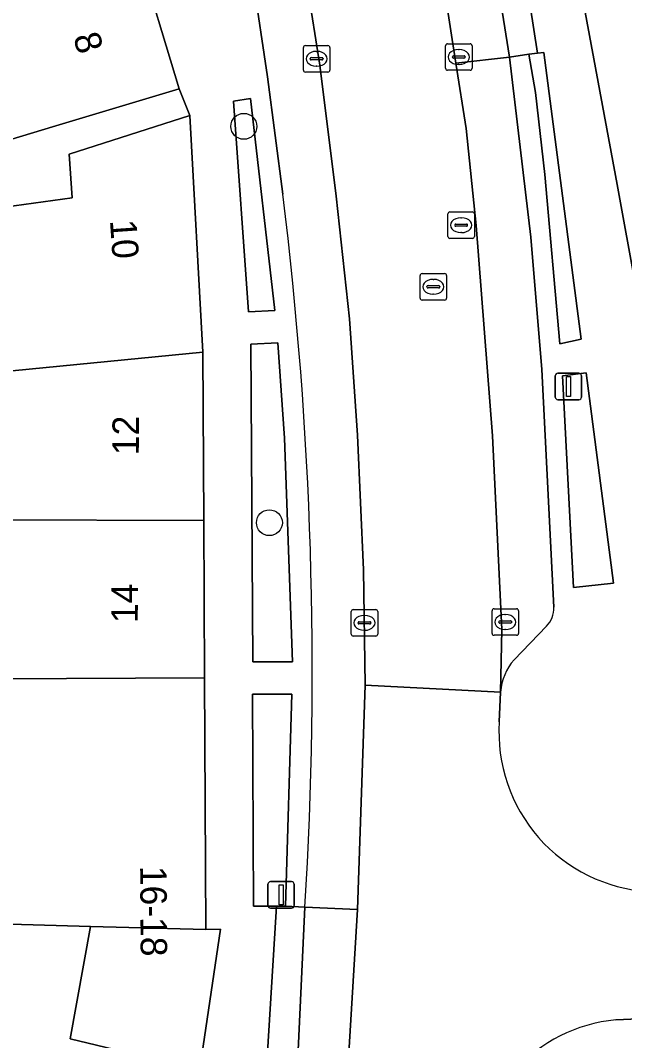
# Model space of a CAD drawing. Extents: x 163008 to 163854, y 382777 to 383982.
# Drawn here: x 163417.22 to 163440.02, y 383570.7 to 383609.19 of the extents above; entities that cross this region are included whole.
import ezdxf

# ---------------------------------------------------------------- set-up
doc = ezdxf.new("R2010")
doc.units = 0
for name, color, linetype in [('IMGEO_Boom', 7, 'Continuous'), ('IMGEO_Erf', 7, 'Continuous'), ('IMGEO_Groenvoorziening', 7, 'Continuous'), ('IMGEO_Haag', 7, 'Continuous'), ('IMGEO_Kolk', 7, 'Continuous'), ('IMGEO_Lichtmast', 7, 'Continuous'), ('IMGEO_Pand', 7, 'Continuous'), ('IMGEO_Pand_nummerreeks', 7, 'Continuous'), ('IMGEO_Parkeervlak_open', 7, 'Continuous'), ('IMGEO_Rijbaan_lokaal_gesloten', 7, 'Continuous'), ('IMGEO_Rioolput', 7, 'Continuous'), ('IMGEO_Voetpad_open', 7, 'Continuous')]:
    doc.layers.add(name, color=color, linetype=linetype)

msp = doc.modelspace()

# ---------------------------------------------------------------- linework, layer by layer
at = {"layer": 'IMGEO_Boom'}
for centre in [(163425.648, 383605.195), (163426.613, 383590.241)]:
    msp.add_circle(centre, 0.489, dxfattribs=at)
at = {"layer": 'IMGEO_Erf'}
for points in [[(163415.152, 383601.946), (163419.177, 383602.504), (163419.06, 383604.149), (163423.61, 383605.602), (163423.213, 383606.615), (163418.427, 383605.171), (163415.217, 383604.203)], [(163417.063, 383536.698), (163418.746, 383538.412), (163420.234, 383542.028), (163423.966, 383569.475), (163424.77, 383574.908), (163424.217, 383574.898), (163419.859, 383575.009), (163419.099, 383570.773), (163422.073, 383570.055), (163420.79, 383564.56), (163419.57, 383559.33), (163418.345, 383554.08), (163417.117, 383548.822)]]:
    msp.add_lwpolyline(points, dxfattribs=at)
at = {"layer": 'IMGEO_Groenvoorziening'}
for points in [[(163436.403, 383607.917), (163436.661, 383606.478), (163437.004, 383603.381), (163437.571, 383596.989), (163438.385, 383597.168), (163436.968, 383607.988), (163436.725, 383607.962)], [(163426.819, 383598.243), (163425.898, 383606.246), (163425.265, 383606.146), (163425.825, 383598.2)], [(163427.188, 383593.432), (163426.937, 383597.023), (163425.915, 383596.973), (163425.992, 383584.996), (163427.484, 383584.994)], [(163439.599, 383587.956), (163438.562, 383595.9), (163437.67, 383595.778), (163438.091, 383587.801)], [(163427.225, 383575.767), (163427.466, 383583.777), (163425.97, 383583.767), (163426.011, 383575.773), (163426.884, 383575.775)]]:
    msp.add_lwpolyline(points, close=True, dxfattribs=at)
at = {"layer": 'IMGEO_Haag'}
for points in [[(163436.403, 383607.917), (163436.661, 383606.478), (163437.004, 383603.381), (163437.571, 383596.989), (163438.385, 383597.168), (163436.968, 383607.988), (163436.725, 383607.962)], [(163426.819, 383598.243), (163425.898, 383606.246), (163425.265, 383606.146), (163425.825, 383598.2)], [(163427.188, 383593.432), (163426.937, 383597.023), (163425.915, 383596.973), (163425.992, 383584.996), (163427.484, 383584.994)], [(163439.599, 383587.956), (163438.562, 383595.9), (163437.67, 383595.778), (163438.091, 383587.801)], [(163427.225, 383575.767), (163427.466, 383583.777), (163425.97, 383583.767), (163426.011, 383575.773), (163426.884, 383575.775)]]:
    msp.add_lwpolyline(points, close=True, dxfattribs=at)
at = {"layer": 'IMGEO_Kolk'}
for p, q in [((163427.896, 383607.319), (163427.896, 383608.171)), ((163427.971, 383608.245), (163428.823, 383608.245)), ((163428.897, 383608.171), (163428.897, 383607.319)), ((163433.261, 383607.385), (163433.261, 383608.237)), ((163433.336, 383608.311), (163434.188, 383608.311)), ((163434.262, 383608.237), (163434.262, 383607.385)), ((163428.198, 383607.788), (163428.596, 383607.788)), ((163428.384, 383608.025), (163428.409, 383608.025)), ((163433.52, 383607.805), (163433.52, 383607.817)), ((163433.958, 383607.768), (163433.56, 383607.768)), ((163433.563, 383607.854), (163433.961, 383607.854)), ((163433.749, 383608.091), (163433.774, 383608.091)), ((163434.004, 383607.817), (163434.004, 383607.805)), ((163428.155, 383607.739), (163428.155, 383607.751)), ((163428.593, 383607.702), (163428.195, 383607.702)), ((163428.407, 383607.465), (163428.382, 383607.465)), ((163428.639, 383607.751), (163428.639, 383607.739)), ((163433.772, 383607.531), (163433.747, 383607.531)), ((163428.823, 383607.245), (163427.971, 383607.245)), ((163434.188, 383607.311), (163433.336, 383607.311)), ((163435.09, 383586.992), (163435.942, 383586.992)), ((163429.699, 383586.036), (163429.699, 383586.888)), ((163429.774, 383586.962), (163430.626, 383586.962)), ((163430.187, 383586.742), (163430.212, 383586.742)), ((163430.7, 383586.888), (163430.7, 383586.036)), ((163435.015, 383586.066), (163435.015, 383586.918)), ((163435.503, 383586.772), (163435.528, 383586.772)), ((163436.016, 383586.918), (163436.016, 383586.066)), ((163429.958, 383586.456), (163429.958, 383586.468)), ((163430.396, 383586.419), (163429.998, 383586.419)), ((163430.001, 383586.505), (163430.399, 383586.505)), ((163430.442, 383586.468), (163430.442, 383586.456)), ((163435.274, 383586.486), (163435.274, 383586.498)), ((163435.712, 383586.449), (163435.314, 383586.449)), ((163435.317, 383586.535), (163435.715, 383586.535)), ((163435.526, 383586.212), (163435.501, 383586.212)), ((163435.758, 383586.498), (163435.758, 383586.486)), ((163430.626, 383585.962), (163429.774, 383585.962)), ((163430.21, 383586.182), (163430.185, 383586.182)), ((163435.942, 383585.992), (163435.09, 383585.992))]:
    msp.add_line(p, q, dxfattribs=at)
for points in [[(163427.896, 383607.319), (163427.896, 383608.171)], [(163427.971, 383608.245), (163428.823, 383608.245)], [(163428.897, 383608.171), (163428.897, 383607.319)], [(163433.261, 383607.385), (163433.261, 383608.237)], [(163433.336, 383608.311), (163434.188, 383608.311)], [(163434.262, 383608.237), (163434.262, 383607.385)], [(163428.823, 383607.245), (163427.971, 383607.245)], [(163434.188, 383607.311), (163433.336, 383607.311)], [(163435.09, 383586.992), (163435.942, 383586.992)], [(163429.699, 383586.036), (163429.699, 383586.888)], [(163429.774, 383586.962), (163430.626, 383586.962)], [(163430.7, 383586.888), (163430.7, 383586.036)], [(163435.015, 383586.066), (163435.015, 383586.918)], [(163436.016, 383586.918), (163436.016, 383586.066)], [(163430.626, 383585.962), (163429.774, 383585.962)], [(163435.942, 383585.992), (163435.09, 383585.992)]]:
    msp.add_lwpolyline(points, dxfattribs=at)
for centre, radius, start, end in [((163427.973, 383608.169), 0.0765, 91.552, 178.448), ((163427.973, 383608.169), 0.0765, 91.552, 178.448), ((163428.821, 383608.169), 0.0765, 1.552, 88.448), ((163428.821, 383608.169), 0.0765, 1.552, 88.448), ((163433.338, 383608.235), 0.0765, 91.552, 178.448), ((163433.338, 383608.235), 0.0765, 91.552, 178.448), ((163434.186, 383608.235), 0.0765, 1.552, 88.448), ((163434.186, 383608.235), 0.0765, 1.552, 88.448), ((163428.195, 383607.748), 0.0403, 85.8775, 175.7526), ((163428.6, 383607.75), 0.0386, 1.7309, 96.639), ((163433.56, 383607.814), 0.0403, 85.8775, 175.7526), ((163433.557, 383607.804), 0.0366, 178.938, 274.7102), ((163433.961, 383607.811), 0.043, 264.8664, 352.4533), ((163433.965, 383607.816), 0.0386, 1.7309, 96.639), ((163428.192, 383607.738), 0.0366, 178.938, 274.7102), ((163428.596, 383607.745), 0.043, 264.8664, 352.4533), ((163433.338, 383607.387), 0.0765, 181.552, 268.448), ((163433.338, 383607.387), 0.0765, 181.552, 268.448), ((163434.186, 383607.387), 0.0765, 271.552, 358.448), ((163434.186, 383607.387), 0.0765, 271.552, 358.448), ((163427.973, 383607.321), 0.0765, 181.552, 268.448), ((163427.973, 383607.321), 0.0765, 181.552, 268.448), ((163428.821, 383607.321), 0.0765, 271.552, 358.448), ((163428.821, 383607.321), 0.0765, 271.552, 358.448), ((163435.092, 383586.916), 0.0765, 91.552, 178.448), ((163435.092, 383586.916), 0.0765, 91.552, 178.448), ((163435.94, 383586.916), 0.0765, 1.552, 88.448), ((163435.94, 383586.916), 0.0765, 1.552, 88.448), ((163429.776, 383586.886), 0.0765, 91.552, 178.448), ((163429.776, 383586.886), 0.0765, 91.552, 178.448), ((163430.624, 383586.886), 0.0765, 1.552, 88.448), ((163430.624, 383586.886), 0.0765, 1.552, 88.448), ((163429.998, 383586.465), 0.0403, 85.8775, 175.7526), ((163429.995, 383586.455), 0.0366, 178.938, 274.7102), ((163430.399, 383586.462), 0.043, 264.8664, 352.4533), ((163430.403, 383586.467), 0.0386, 1.7309, 96.639), ((163435.314, 383586.495), 0.0403, 85.8775, 175.7526), ((163435.311, 383586.485), 0.0366, 178.938, 274.7102), ((163435.715, 383586.492), 0.043, 264.8664, 352.4533), ((163435.719, 383586.497), 0.0386, 1.7309, 96.639), ((163429.776, 383586.038), 0.0765, 181.552, 268.448), ((163429.776, 383586.038), 0.0765, 181.552, 268.448), ((163430.624, 383586.038), 0.0765, 271.552, 358.448), ((163430.624, 383586.038), 0.0765, 271.552, 358.448), ((163435.092, 383586.068), 0.0765, 181.552, 268.448), ((163435.092, 383586.068), 0.0765, 181.552, 268.448), ((163435.94, 383586.068), 0.0765, 271.552, 358.448), ((163435.94, 383586.068), 0.0765, 271.552, 358.448)]:
    msp.add_arc(centre, radius, start, end, dxfattribs=at)
for centre, major_axis, ratio, start_param, end_param in [((163428.383, 383607.745), (-0.387, 0.002), 0.722429, 4.712389, 7.853982), ((163428.408, 383607.745), (-0.39, 0.002), 0.717154, 1.570796, 4.712389), ((163433.748, 383607.811), (-0.387, 0.002), 0.722429, 4.712389, 7.853982), ((163433.773, 383607.811), (-0.39, 0.002), 0.717154, 1.570796, 4.712389), ((163430.186, 383586.462), (-0.387, 0.002), 0.722429, 4.712389, 7.853982), ((163430.211, 383586.462), (-0.39, 0.002), 0.717154, 1.570796, 4.712389), ((163435.502, 383586.492), (-0.387, 0.002), 0.722429, 4.712389, 7.853982), ((163435.527, 383586.492), (-0.39, 0.002), 0.717154, 1.570796, 4.712389)]:
    msp.add_ellipse(centre, major_axis=major_axis, ratio=ratio, start_param=start_param, end_param=end_param, dxfattribs=at)
at = {"layer": 'IMGEO_Lichtmast'}
for p, q in [((163437.501, 383595.883), (163438.291, 383595.883)), ((163438.291, 383595.883), (163437.501, 383595.883)), ((163437.401, 383594.983), (163437.401, 383595.783)), ((163437.401, 383595.783), (163437.401, 383594.983)), ((163438.391, 383595.783), (163438.391, 383594.983)), ((163438.391, 383594.983), (163438.391, 383595.783)), ((163438.291, 383594.883), (163437.501, 383594.883)), ((163437.501, 383594.883), (163438.291, 383594.883)), ((163426.558, 383575.799), (163426.558, 383576.599)), ((163426.558, 383576.599), (163426.558, 383575.799)), ((163426.658, 383576.699), (163427.448, 383576.699)), ((163427.448, 383576.699), (163426.658, 383576.699)), ((163427.548, 383576.599), (163427.548, 383575.799)), ((163427.548, 383575.799), (163427.548, 383576.599)), ((163427.448, 383575.699), (163426.658, 383575.699)), ((163426.658, 383575.699), (163427.448, 383575.699))]:
    msp.add_line(p, q, dxfattribs=at)
for points in [[(163437.821, 383595.758), (163437.971, 383595.758), (163437.971, 383595.008), (163437.821, 383595.008), (163437.821, 383595.758)], [(163426.978, 383576.574), (163427.128, 383576.574), (163427.128, 383575.824), (163426.978, 383575.824), (163426.978, 383576.574)]]:
    msp.add_lwpolyline(points, dxfattribs=at)
for centre, start, end in [((163437.501, 383595.783), 90, 180), ((163437.501, 383595.783), 90, 180), ((163438.291, 383595.783), 0, 90), ((163438.291, 383595.783), 360, 90), ((163437.501, 383594.983), 180, 270), ((163437.501, 383594.983), 180, 270), ((163438.291, 383594.983), 270, 0), ((163438.291, 383594.983), 270, 0), ((163426.658, 383576.599), 90, 180), ((163426.658, 383576.599), 90, 180), ((163427.448, 383576.599), 0, 90), ((163427.448, 383576.599), 360, 90), ((163426.658, 383575.799), 180, 270), ((163426.658, 383575.799), 180, 270), ((163427.448, 383575.799), 270, 0), ((163427.448, 383575.799), 270, 0)]:
    msp.add_arc(centre, 0.1, start, end, dxfattribs=at)
at = {"layer": 'IMGEO_Pand'}
for points in [[(163448.186, 383603.253), (163442.229, 383602.17), (163441.978, 383603.406), (163440.946, 383608.933), (163445.379, 383609.638), (163445.231, 383610.564), (163444.812, 383613.203), (163438.111, 383612.138), (163438.53, 383609.499), (163439.743, 383603), (163440.458, 383599.062), (163442.46, 383599.426), (163443.657, 383592.843), (163449.871, 383593.973)], [(163421.617, 383611.904), (163409.71, 383608.317), (163410.505, 383605.682), (163414.415, 383606.861), (163415.217, 383604.203), (163418.427, 383605.171), (163423.213, 383606.615)], [(163423.61, 383605.602), (163419.06, 383604.149), (163419.177, 383602.504), (163415.152, 383601.946), (163413.211, 383601.676), (163413.38, 383599.162), (163410.759, 383598.985), (163404.947, 383598.592), (163404.545, 383601.053), (163403.882, 383600.927), (163400.919, 383600.362), (163402.367, 383595.096), (163402.435, 383594.848), (163402.464, 383594.743), (163405.671, 383595.109), (163406.294, 383595.18), (163410.98, 383595.715), (163410.978, 383595.387), (163424.108, 383596.678)], [(163424.14, 383590.329), (163424.108, 383596.678), (163410.978, 383595.387), (163410.966, 383593.435), (163416.052, 383593.404), (163416.034, 383590.351)], [(163424.14, 383590.329), (163416.034, 383590.351), (163416.013, 383586.923), (163411.143, 383586.952), (163411.141, 383586.6), (163411.127, 383584.323), (163424.17, 383584.388)], [(163424.17, 383584.388), (163411.127, 383584.323), (163409.39, 383584.315), (163409.392, 383583.87), (163409.404, 383581.441), (163410.767, 383581.448), (163410.798, 383575.24), (163411.53, 383575.225), (163413.782, 383575.177), (163419.859, 383575.009), (163424.217, 383574.898)], [(163419.859, 383575.009), (163413.782, 383575.177), (163411.53, 383575.225), (163410.902, 383572.499), (163409.088, 383572.939), (163407.879, 383567.695), (163411.836, 383566.734), (163420.79, 383564.56), (163422.073, 383570.055), (163419.099, 383570.773)]]:
    msp.add_lwpolyline(points, close=True, dxfattribs=at)
at = {"layer": 'IMGEO_Parkeervlak_open'}
for points in [[(163423.538, 383626.096), (163425.455, 383614.315), (163426.542, 383607.059), (163427.12, 383602.631)], [(163427.956, 383575.739), (163429.938, 383575.648), (163430.234, 383584.113), (163430.171, 383588.465), (163429.944, 383593.538), (163429.635, 383597.933), (163429.134, 383602.561), (163428.522, 383607.502), (163425.726, 383625.173)], [(163437.344, 383587.049), (163436.895, 383596.016), (163436.482, 383601.013), (163435.67, 383607.803), (163433.653, 383607.582), (163434.035, 383605.112), (163434.419, 383601.46), (163435.038, 383593.522), (163435.385, 383586.212), (163435.336, 383583.852)], [(163435.848, 383585.072), (163437.069, 383586.337)]]:
    msp.add_lwpolyline(points, dxfattribs=at)
for centre, radius, start, end in [((163282.513, 383584.677), 145.717, 356.48356, 7.07764), ((163436.45, 383586.985), 0.896, 313.6744, 4.0889), ((163437.419, 383583.695), 2.089, 138.7671, 175.7)]:
    msp.add_arc(centre, radius, start, end, dxfattribs=at)
at = {"layer": 'IMGEO_Rijbaan_lokaal_gesloten'}
for points in [[(163425.726, 383625.173), (163428.522, 383607.502), (163429.134, 383602.561), (163429.635, 383597.933), (163429.944, 383593.538), (163430.171, 383588.465), (163430.234, 383584.113), (163435.336, 383583.852), (163435.385, 383586.212), (163435.038, 383593.522), (163434.419, 383601.46), (163434.035, 383605.112), (163433.653, 383607.582), (163433.084, 383611.256), (163430.953, 383624.889)], [(163435.289, 383582.73), (163435.336, 383583.852), (163430.234, 383584.113), (163429.938, 383575.648), (163429.466, 383567.734), (163429.219, 383564.263), (163434.229, 383563.823), (163434.377, 383565.655)], [(163439.684, 383571.482), (163441.396, 383571.559), (163442.026, 383571.588), (163441.763, 383576.285)]]:
    msp.add_lwpolyline(points, dxfattribs=at)
for centre, radius, start, end in [((163441.301, 383582.337), 6.025, 176.2562, 266.2852), ((163440.236, 383565.649), 5.859, 95.4042, 179.9438)]:
    msp.add_arc(centre, radius, start, end, dxfattribs=at)
at = {"layer": 'IMGEO_Rioolput'}
for p, q in [((163433.352, 383601.041), (163433.352, 383601.893)), ((163433.427, 383601.967), (163434.279, 383601.967)), ((163433.84, 383601.747), (163433.865, 383601.747)), ((163434.353, 383601.893), (163434.353, 383601.041)), ((163433.611, 383601.461), (163433.611, 383601.473)), ((163434.049, 383601.424), (163433.651, 383601.424)), ((163433.654, 383601.51), (163434.052, 383601.51)), ((163434.095, 383601.473), (163434.095, 383601.461)), ((163434.279, 383600.967), (163433.427, 383600.967)), ((163433.863, 383601.187), (163433.838, 383601.187)), ((163432.3, 383598.716), (163432.3, 383599.568)), ((163432.375, 383599.642), (163433.227, 383599.642)), ((163432.788, 383599.422), (163432.813, 383599.422)), ((163433.301, 383599.568), (163433.301, 383598.716)), ((163432.559, 383599.136), (163432.559, 383599.148)), ((163432.997, 383599.099), (163432.599, 383599.099)), ((163432.602, 383599.185), (163433, 383599.185)), ((163433.043, 383599.148), (163433.043, 383599.136)), ((163433.227, 383598.642), (163432.375, 383598.642)), ((163432.811, 383598.862), (163432.786, 383598.862))]:
    msp.add_line(p, q, dxfattribs=at)
for points in [[(163433.352, 383601.041), (163433.352, 383601.893)], [(163433.427, 383601.967), (163434.279, 383601.967)], [(163434.353, 383601.893), (163434.353, 383601.041)], [(163434.279, 383600.967), (163433.427, 383600.967)], [(163432.3, 383598.716), (163432.3, 383599.568)], [(163432.375, 383599.642), (163433.227, 383599.642)], [(163433.301, 383599.568), (163433.301, 383598.716)], [(163433.227, 383598.642), (163432.375, 383598.642)]]:
    msp.add_lwpolyline(points, dxfattribs=at)
for centre, radius, start, end in [((163433.429, 383601.891), 0.0765, 91.552, 178.448), ((163433.429, 383601.891), 0.0765, 91.552, 178.448), ((163434.277, 383601.891), 0.0765, 1.552, 88.448), ((163434.277, 383601.891), 0.0765, 1.552, 88.448), ((163433.651, 383601.47), 0.0403, 85.8775, 175.7526), ((163433.648, 383601.46), 0.0366, 178.938, 274.7102), ((163434.052, 383601.467), 0.043, 264.8664, 352.4533), ((163434.056, 383601.472), 0.0386, 1.7309, 96.639), ((163433.429, 383601.043), 0.0765, 181.552, 268.448), ((163433.429, 383601.043), 0.0765, 181.552, 268.448), ((163434.277, 383601.043), 0.0765, 271.552, 358.448), ((163434.277, 383601.043), 0.0765, 271.552, 358.448), ((163432.377, 383599.566), 0.0765, 91.552, 178.448), ((163432.377, 383599.566), 0.0765, 91.552, 178.448), ((163433.225, 383599.566), 0.0765, 1.552, 88.448), ((163433.225, 383599.566), 0.0765, 1.552, 88.448), ((163432.599, 383599.145), 0.0403, 85.8775, 175.7526), ((163432.596, 383599.135), 0.0366, 178.938, 274.7102), ((163433, 383599.142), 0.043, 264.8664, 352.4533), ((163433.004, 383599.147), 0.0386, 1.7309, 96.639), ((163432.377, 383598.718), 0.0765, 181.552, 268.448), ((163432.377, 383598.718), 0.0765, 181.552, 268.448), ((163433.225, 383598.718), 0.0765, 271.552, 358.448), ((163433.225, 383598.718), 0.0765, 271.552, 358.448)]:
    msp.add_arc(centre, radius, start, end, dxfattribs=at)
for centre, major_axis, ratio, start_param, end_param in [((163433.839, 383601.467), (-0.387, 0.002), 0.722429, 4.712389, 7.853982), ((163433.864, 383601.467), (-0.39, 0.002), 0.717154, 1.570796, 4.712389), ((163432.787, 383599.142), (-0.387, 0.002), 0.722429, 4.712389, 7.853982), ((163432.812, 383599.142), (-0.39, 0.002), 0.717154, 1.570796, 4.712389)]:
    msp.add_ellipse(centre, major_axis=major_axis, ratio=ratio, start_param=start_param, end_param=end_param, dxfattribs=at)
at = {"layer": 'IMGEO_Voetpad_open'}
for points in [[(163440.458, 383599.062), (163439.743, 383603), (163438.53, 383609.499), (163438.111, 383612.138), (163436.398, 383611.766), (163435.074, 383620.394), (163433.939, 383628.737), (163438.317, 383629.266), (163437.632, 383633.635), (163436.588, 383641.663), (163435.672, 383648.705)], [(163420.817, 383641.099), (163412.674, 383636.834), (163415.848, 383631.024), (163416.447, 383629.038), (163418.093, 383623.583), (163420.092, 383616.958), (163421.617, 383611.904), (163423.213, 383606.615), (163423.61, 383605.602), (163424.108, 383596.678), (163424.14, 383590.329), (163424.17, 383584.388), (163424.217, 383574.898), (163424.77, 383574.908), (163423.966, 383569.475), (163420.234, 383542.028), (163418.746, 383538.412), (163417.063, 383536.698), (163414.086, 383534.211), (163416.233, 383533.143)], [(163427.12, 383602.631), (163426.542, 383607.059), (163425.455, 383614.315), (163423.538, 383626.096)], [(163433.99, 383625.34), (163432.937, 383625.186), (163435.081, 383611.527), (163436.158, 383611.701), (163436.725, 383607.962), (163436.968, 383607.988), (163438.385, 383597.168), (163437.571, 383596.989), (163437.004, 383603.381), (163436.661, 383606.478), (163436.403, 383607.917), (163435.67, 383607.803), (163436.482, 383601.013), (163436.895, 383596.016), (163437.344, 383587.049)], [(163437.069, 383586.337), (163435.848, 383585.072)], [(163425.006, 383554.038), (163423.818, 383554.235), (163425.69, 383568.106), (163426.407, 383568.012), (163426.884, 383575.775), (163426.011, 383575.773), (163425.97, 383583.767), (163427.466, 383583.777), (163427.225, 383575.767), (163427.956, 383575.739)], [(163435.336, 383583.852), (163435.289, 383582.73)], [(163435.533, 383540.463), (163435.502, 383541.51), (163437.117, 383544.023), (163438.03, 383549.068), (163439.058, 383553.042), (163440, 383560.499), (163440.352, 383563.287), (163441.396, 383571.559), (163439.684, 383571.482)]]:
    msp.add_lwpolyline(points, dxfattribs=at)
for points in [[(163435.67, 383607.803), (163436.403, 383607.917), (163436.725, 383607.962), (163436.158, 383611.701), (163435.081, 383611.527)], [(163433.084, 383611.256), (163433.653, 383607.582), (163435.67, 383607.803), (163435.081, 383611.527)], [(163425.825, 383598.2), (163425.265, 383606.146), (163425.898, 383606.246), (163426.819, 383598.243)], [(163427.484, 383584.994), (163425.992, 383584.996), (163425.915, 383596.973), (163426.937, 383597.023), (163427.188, 383593.432)], [(163439.599, 383587.956), (163438.091, 383587.801), (163437.67, 383595.778), (163438.562, 383595.9)], [(163426.764, 383567.966), (163427.581, 383567.897), (163427.956, 383575.739), (163427.225, 383575.767), (163426.884, 383575.775), (163426.407, 383568.012)], [(163427.956, 383575.739), (163427.581, 383567.897), (163429.466, 383567.734), (163429.938, 383575.648)]]:
    msp.add_lwpolyline(points, close=True, dxfattribs=at)
for centre, radius, start, end in [((163282.513, 383584.677), 145.717, 356.48356, 7.07764), ((163436.45, 383586.985), 0.896, 313.6744, 4.0889), ((163437.419, 383583.695), 2.089, 138.7671, 175.7), ((163441.301, 383582.337), 6.025, 176.2562, 266.2852), ((163440.236, 383565.649), 5.859, 95.4042, 179.9438)]:
    msp.add_arc(centre, radius, start, end, dxfattribs=at)

# ---------------------------------------------------------------- texts
at = {"layer": 'IMGEO_Pand_nummerreeks'}
for s, rotation, p in [('8', 286.7903, (163419.197, 383608.572)), ('10', 273.9761, (163420.596, 383601.65)), ('12', 89.6508, (163421.685, 383592.787)), ('14', 89.6507, (163421.646, 383586.453)), ('16-18', 270.3436, (163421.736, 383577.291))]:
    msp.add_text(s, height=1, rotation=rotation, dxfattribs=at).set_placement(p)

doc.saveas('drawing.dxf')
